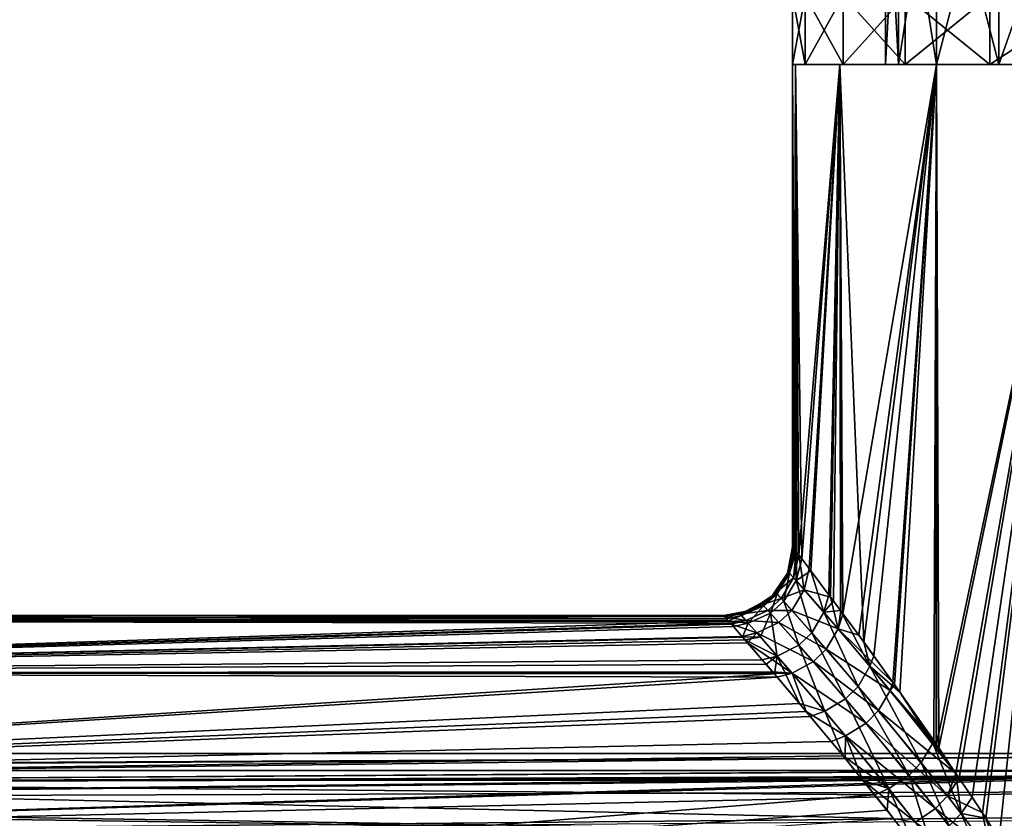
# Model space of a CAD drawing. Extents: x 0 to 200, y 18 to 95.
# Tile 360 of 491: x 149 to 163, y 56 to 68. Entities that reach past the tile are written whole.
import ezdxf

# ---------------------------------------------------------------- set-up
doc = ezdxf.new("R2010")
doc.units = 0

msp = doc.modelspace()

# ---------------------------------------------------------------- linework, layer by layer
for points in [[(161.336166, 70.72702, 43.753284), (161.149994, 67.22702, 46), (161.336166, 67.22702, 43.753284)], [(161.336166, 70.72702, 43.753284), (161.149994, 70.72702, 46), (161.149994, 67.22702, 46)], [(161.149994, 70.72702, 46), (161.336166, 67.22702, 48.246716), (161.149994, 67.22702, 46)], [(161.149994, 70.72702, 46), (161.336166, 70.72702, 48.246716), (161.336166, 67.22702, 48.246716)], [(161.889587, 70.72702, 41.567852), (161.336166, 67.22702, 43.753284), (161.889587, 67.22702, 41.567852)], [(161.889587, 70.72702, 41.567852), (161.336166, 70.72702, 43.753284), (161.336166, 67.22702, 43.753284)], [(161.336166, 70.72702, 48.246716), (161.889587, 67.22702, 50.432148), (161.336166, 67.22702, 48.246716)], [(161.336166, 70.72702, 48.246716), (161.889587, 70.72702, 50.432148), (161.889587, 67.22702, 50.432148)], [(162.795181, 70.72702, 39.503319), (161.889587, 67.22702, 41.567852), (162.795181, 67.22702, 39.503319)], [(162.795181, 70.72702, 39.503319), (161.889587, 70.72702, 41.567852), (161.889587, 67.22702, 41.567852)], [(161.889587, 70.72702, 50.432148), (162.795181, 67.22702, 52.496681), (161.889587, 67.22702, 50.432148)], [(161.889587, 70.72702, 50.432148), (162.795181, 70.72702, 52.496681), (162.795181, 67.22702, 52.496681)], [(164.028229, 70.72702, 37.615997), (162.795181, 67.22702, 39.503319), (164.028229, 67.22702, 37.615997)], [(164.028229, 70.72702, 37.615997), (162.795181, 70.72702, 39.503319), (162.795181, 67.22702, 39.503319)], [(162.795181, 70.72702, 52.496681), (164.028229, 67.22702, 54.384003), (162.795181, 67.22702, 52.496681)], [(162.795181, 70.72702, 52.496681), (164.028229, 70.72702, 54.384003), (164.028229, 67.22702, 54.384003)], [(159.799988, 67.22702, 46), (159.984665, 68.227013, 43.653484), (159.984665, 67.22702, 43.653484)], [(159.799988, 68.227013, 46), (159.984665, 68.227013, 43.653484), (159.799988, 67.22702, 46)], [(159.984665, 67.22702, 48.346516), (159.799988, 68.227013, 46), (159.799988, 67.22702, 46)], [(159.984665, 68.227013, 48.346516), (159.799988, 68.227013, 46), (159.984665, 67.22702, 48.346516)], [(159.984665, 67.22702, 43.653484), (160.534149, 68.227013, 41.364746), (160.534149, 67.22702, 41.364746)], [(159.984665, 68.227013, 43.653484), (160.534149, 68.227013, 41.364746), (159.984665, 67.22702, 43.653484)], [(160.534149, 67.22702, 50.635254), (159.984665, 68.227013, 48.346516), (159.984665, 67.22702, 48.346516)], [(160.534149, 68.227013, 50.635254), (159.984665, 68.227013, 48.346516), (160.534149, 67.22702, 50.635254)], [(160.534149, 67.22702, 41.364746), (161.434891, 68.227013, 39.190144), (161.434891, 67.22702, 39.190144)], [(160.534149, 68.227013, 41.364746), (161.434891, 68.227013, 39.190144), (160.534149, 67.22702, 41.364746)], [(161.434891, 67.22702, 52.809856), (160.534149, 68.227013, 50.635254), (160.534149, 67.22702, 50.635254)], [(161.434891, 68.227013, 52.809856), (160.534149, 68.227013, 50.635254), (161.434891, 67.22702, 52.809856)], [(161.434891, 67.22702, 39.190144), (162.664734, 68.227013, 37.18322), (162.664734, 67.22702, 37.18322)], [(161.434891, 68.227013, 39.190144), (162.664734, 68.227013, 37.18322), (161.434891, 67.22702, 39.190144)], [(162.664734, 67.22702, 54.81678), (161.434891, 68.227013, 52.809856), (161.434891, 67.22702, 52.809856)], [(162.664734, 68.227013, 54.81678), (161.434891, 68.227013, 52.809856), (162.664734, 67.22702, 54.81678)], [(162.664734, 67.22702, 37.18322), (164.19339, 68.227013, 35.393398), (164.19339, 67.22702, 35.393398)], [(162.664734, 68.227013, 37.18322), (164.19339, 68.227013, 35.393398), (162.664734, 67.22702, 37.18322)], [(164.19339, 67.22702, 56.606602), (162.664734, 68.227013, 54.81678), (162.664734, 67.22702, 54.81678)], [(164.19339, 68.227013, 56.606602), (162.664734, 68.227013, 54.81678), (164.19339, 67.22702, 56.606602)], [(161.336166, 67.22702, 43.753284), (159.799988, 67.22702, 46), (159.984665, 67.22702, 43.653484)], [(161.149994, 67.22702, 46), (159.799988, 67.22702, 46), (161.336166, 67.22702, 43.753284)], [(161.149994, 67.22702, 46), (159.984665, 67.22702, 48.346516), (159.799988, 67.22702, 46)], [(159.800003, 60.227013, 46), (159.799988, 67.22702, 46), (159.837601, 60.177204, 45.184116)], [(159.799988, 67.22702, 46), (159.840271, 67.22702, 44.901428), (159.837601, 60.177204, 45.184116)], [(159.840271, 67.22702, 47.098572), (159.799988, 67.22702, 46), (159.820526, 60.199814, 46.452835)], [(159.799988, 67.22702, 46), (159.800003, 60.227013, 46), (159.820526, 60.199814, 46.452835)], [(159.799988, 67.22702, 46), (163.049988, 67.22702, 46), (159.840271, 67.22702, 44.901428)], [(159.840271, 67.22702, 47.098572), (163.169586, 67.22702, 47.672199), (159.799988, 67.22702, 46)], [(163.169586, 67.22702, 47.672199), (163.049988, 67.22702, 46), (159.799988, 67.22702, 46)], [(159.840271, 67.22702, 47.098572), (159.820526, 60.199814, 46.452835), (159.849792, 60.161045, 47.098103)], [(159.837601, 60.177204, 45.184116), (159.840271, 67.22702, 44.901428), (159.850616, 60.159973, 44.901943)], [(159.840271, 67.22702, 44.901428), (160.486389, 67.22702, 41.514389), (159.932297, 60.051994, 44.133183)], [(159.863602, 60.142773, 44.620235), (159.840271, 67.22702, 44.901428), (159.932297, 60.051994, 44.133183)], [(159.840271, 67.22702, 47.098572), (159.861557, 60.145462, 47.357464), (159.888931, 60.109299, 47.559086)], [(160.486389, 67.22702, 50.485611), (159.840271, 67.22702, 47.098572), (159.888931, 60.109299, 47.559086)], [(159.850616, 60.159973, 44.901943), (159.840271, 67.22702, 44.901428), (159.863602, 60.142773, 44.620235)], [(159.840271, 67.22702, 47.098572), (159.849792, 60.161045, 47.098103), (159.861557, 60.145462, 47.357464)], [(159.840271, 67.22702, 44.901428), (163.169586, 67.22702, 44.327801), (160.486389, 67.22702, 41.514389)], [(159.840271, 67.22702, 44.901428), (163.049988, 67.22702, 46), (163.169586, 67.22702, 44.327801)], [(160.486389, 67.22702, 50.485611), (163.525955, 67.22702, 49.310356), (159.840271, 67.22702, 47.098572)], [(163.525955, 67.22702, 49.310356), (163.169586, 67.22702, 47.672199), (159.840271, 67.22702, 47.098572)], [(160.486389, 67.22702, 50.485611), (159.888931, 60.109299, 47.559086), (160.040359, 59.909233, 48.674438)], [(159.932297, 60.051994, 44.133183), (160.486389, 67.22702, 41.514389), (160.064682, 59.877052, 43.194603)], [(161.889587, 67.22702, 41.567852), (159.984665, 67.22702, 43.653484), (160.534149, 67.22702, 41.364746)], [(161.336166, 67.22702, 43.753284), (159.984665, 67.22702, 43.653484), (161.889587, 67.22702, 41.567852)], [(161.336166, 67.22702, 48.246716), (159.984665, 67.22702, 48.346516), (161.149994, 67.22702, 46)], [(160.534149, 67.22702, 50.635254), (159.984665, 67.22702, 48.346516), (161.336166, 67.22702, 48.246716)], [(160.486389, 67.22702, 50.485611), (160.040359, 59.909233, 48.674438), (160.352051, 59.494698, 50.031864)], [(160.064682, 59.877052, 43.194603), (160.486389, 67.22702, 41.514389), (160.32663, 59.528236, 42.102779)], [(160.32663, 59.528236, 42.102779), (160.486389, 67.22702, 41.514389), (160.39566, 59.436291, 41.814999)], [(160.486389, 67.22702, 50.485611), (160.352051, 59.494698, 50.031864), (160.499054, 59.296116, 50.481407)], [(160.39566, 59.436291, 41.814999), (160.486389, 67.22702, 41.514389), (160.496719, 59.299416, 41.517941)], [(160.486389, 67.22702, 41.514389), (161.88887, 67.22702, 38.36438), (160.832169, 58.8451, 40.531963)], [(160.496719, 59.299416, 41.517941), (160.486389, 67.22702, 41.514389), (160.832169, 58.8451, 40.531963)], [(160.486389, 67.22702, 50.485611), (160.499054, 59.296116, 50.481407), (160.531433, 59.252377, 50.580418)], [(161.88887, 67.22702, 53.63562), (160.486389, 67.22702, 50.485611), (160.531433, 59.252377, 50.580418)], [(160.486389, 67.22702, 41.514389), (163.525955, 67.22702, 42.689644), (161.88887, 67.22702, 38.36438)], [(163.169586, 67.22702, 44.327801), (163.525955, 67.22702, 42.689644), (160.486389, 67.22702, 41.514389)], [(160.486389, 67.22702, 50.485611), (164.111816, 67.22702, 50.881126), (163.525955, 67.22702, 49.310356)], [(161.88887, 67.22702, 53.63562), (164.111816, 67.22702, 50.881126), (160.486389, 67.22702, 50.485611)], [(161.88887, 67.22702, 53.63562), (160.531433, 59.252377, 50.580418), (160.761581, 58.941479, 51.284214)], [(162.795181, 67.22702, 39.503319), (160.534149, 67.22702, 41.364746), (161.434891, 67.22702, 39.190144)], [(161.889587, 67.22702, 41.567852), (160.534149, 67.22702, 41.364746), (162.795181, 67.22702, 39.503319)], [(161.889587, 67.22702, 50.432148), (160.534149, 67.22702, 50.635254), (161.336166, 67.22702, 48.246716)], [(161.434891, 67.22702, 52.809856), (160.534149, 67.22702, 50.635254), (161.889587, 67.22702, 50.432148)], [(161.88887, 67.22702, 53.63562), (160.761581, 58.941479, 51.284214), (161.256653, 58.258076, 52.442287)], [(160.832169, 58.8451, 40.531963), (161.88887, 67.22702, 38.36438), (160.977371, 58.643894, 40.203808)], [(160.977371, 58.643894, 40.203808), (161.88887, 67.22702, 38.36438), (161.359589, 58.11425, 39.340004)], [(161.88887, 67.22702, 53.63562), (161.256653, 58.258076, 52.442287), (161.279999, 58.225853, 52.496895)], [(161.88887, 67.22702, 53.63562), (161.279999, 58.225853, 52.496895), (161.883728, 57.365944, 53.6269)], [(161.359589, 58.11425, 39.340004), (161.88887, 67.22702, 38.36438), (161.851379, 57.411255, 38.438313)], [(164.028229, 67.22702, 37.615997), (161.434891, 67.22702, 39.190144), (162.664734, 67.22702, 37.18322)], [(162.795181, 67.22702, 39.503319), (161.434891, 67.22702, 39.190144), (164.028229, 67.22702, 37.615997)], [(162.795181, 67.22702, 52.496681), (161.434891, 67.22702, 52.809856), (161.889587, 67.22702, 50.432148)], [(162.664734, 67.22702, 54.81678), (161.434891, 67.22702, 52.809856), (162.795181, 67.22702, 52.496681)], [(161.851379, 57.411255, 38.438313), (161.88887, 67.22702, 38.36438), (161.890884, 57.354782, 38.365879)], [(161.88887, 67.22702, 53.63562), (161.883728, 57.365944, 53.6269), (161.889023, 57.358059, 53.635094)], [(161.88887, 67.22702, 38.36438), (163.973587, 67.22702, 35.617851), (161.923172, 57.308628, 38.306683)], [(161.890884, 57.354782, 38.365879), (161.88887, 67.22702, 38.36438), (161.923172, 57.308628, 38.306683)], [(163.973587, 67.22702, 56.382149), (161.88887, 67.22702, 53.63562), (161.889023, 57.358059, 53.635094)], [(161.88887, 67.22702, 38.36438), (164.915268, 67.22702, 39.647472), (163.973587, 67.22702, 35.617851)], [(163.525955, 67.22702, 42.689644), (164.111816, 67.22702, 41.118874), (161.88887, 67.22702, 38.36438)], [(164.111816, 67.22702, 41.118874), (164.915268, 67.22702, 39.647472), (161.88887, 67.22702, 38.36438)], [(161.88887, 67.22702, 53.63562), (164.915268, 67.22702, 52.352528), (164.111816, 67.22702, 50.881126)], [(161.88887, 67.22702, 53.63562), (165.919937, 67.22702, 53.694614), (164.915268, 67.22702, 52.352528)], [(163.973587, 67.22702, 56.382149), (165.919937, 67.22702, 53.694614), (161.88887, 67.22702, 53.63562)], [(163.973587, 67.22702, 56.382149), (161.889023, 57.358059, 53.635094), (162.172531, 56.937027, 54.07272)], [(161.923172, 57.308628, 38.306683), (163.973587, 67.22702, 35.617851), (162.17215, 56.937634, 37.926811)], [(162.17215, 56.937634, 37.926811), (163.973587, 67.22702, 35.617851), (162.40538, 56.590107, 37.570969)], [(163.973587, 67.22702, 56.382149), (162.172531, 56.937027, 54.07272), (162.218063, 56.8694, 54.143009)], [(163.973587, 67.22702, 56.382149), (162.218063, 56.8694, 54.143009), (162.559372, 56.362499, 54.669884)], [(162.40538, 56.590107, 37.570969), (163.973587, 67.22702, 35.617851), (162.607651, 56.288715, 37.262363)], [(163.973587, 67.22702, 56.382149), (162.559372, 56.362499, 54.669884), (162.801117, 55.980724, 54.98325)], [(162.607651, 56.288715, 37.262363), (163.973587, 67.22702, 35.617851), (162.979309, 55.696243, 36.790016)], [(165.555099, 67.22702, 35.957371), (162.664734, 67.22702, 37.18322), (164.19339, 67.22702, 35.393398)], [(164.028229, 67.22702, 37.615997), (162.664734, 67.22702, 37.18322), (165.555099, 67.22702, 35.957371)], [(164.028229, 67.22702, 54.384003), (162.664734, 67.22702, 54.81678), (162.795181, 67.22702, 52.496681)], [(164.19339, 67.22702, 56.606602), (162.664734, 67.22702, 54.81678), (164.028229, 67.22702, 54.384003)], [(163.973587, 67.22702, 56.382149), (162.801117, 55.980724, 54.98325), (163.307281, 55.181374, 55.639366)], [(159.800003, 60.227013, 46), (159.72879, 59.86898, 46), (159.740326, 59.860298, 46.443157)], [(159.800003, 60.227013, 46), (159.837601, 60.177204, 45.184116), (159.72879, 59.86898, 46)], [(159.820526, 60.199814, 46.452835), (159.800003, 60.227013, 46), (159.740326, 59.860298, 46.443157)], [(159.849792, 60.161045, 47.098103), (159.820526, 60.199814, 46.452835), (159.740326, 59.860298, 46.443157)], [(159.72879, 59.86898, 46), (159.837601, 60.177204, 45.184116), (159.755829, 59.842941, 45.202374)], [(159.849792, 60.161045, 47.098103), (159.740326, 59.860298, 46.443157), (159.815338, 59.776196, 47.524414)], [(159.837601, 60.177204, 45.184116), (159.850616, 60.159973, 44.901943), (159.755829, 59.842941, 45.202374)], [(159.755829, 59.842941, 45.202374), (159.850616, 60.159973, 44.901943), (159.85141, 59.735649, 44.171425)], [(159.861557, 60.145462, 47.357464), (159.849792, 60.161045, 47.098103), (159.815338, 59.776196, 47.524414)], [(159.888931, 60.109299, 47.559086), (159.861557, 60.145462, 47.357464), (159.815338, 59.776196, 47.524414)], [(159.888931, 60.109299, 47.559086), (159.815338, 59.776196, 47.524414), (159.97052, 59.601234, 48.588551)], [(159.850616, 60.159973, 44.901943), (159.863602, 60.142773, 44.620235), (159.85141, 59.735649, 44.171425)], [(159.863602, 60.142773, 44.620235), (159.932297, 60.051994, 44.133183), (159.85141, 59.735649, 44.171425)], [(159.932297, 60.051994, 44.133183), (160.064682, 59.877052, 43.194603), (159.85141, 59.735649, 44.171425)], [(160.040359, 59.909233, 48.674438), (159.888931, 60.109299, 47.559086), (159.97052, 59.601234, 48.588551)], [(160.040359, 59.909233, 48.674438), (159.97052, 59.601234, 48.588551), (160.352051, 59.494698, 50.031864)], [(159.723877, 59.844326, 46), (159.542755, 59.573254, 46), (159.558624, 59.559586, 46.437443)], [(159.723877, 59.844326, 46), (159.755829, 59.842941, 45.202374), (159.542755, 59.573254, 46)], [(159.542755, 59.573254, 46), (159.755829, 59.842941, 45.202374), (159.57431, 59.542244, 45.212685)], [(159.740326, 59.860298, 46.443157), (159.723877, 59.844326, 46), (159.558624, 59.559586, 46.437443)], [(159.815338, 59.776196, 47.524414), (159.740326, 59.860298, 46.443157), (159.558624, 59.559586, 46.437443)], [(159.815338, 59.776196, 47.524414), (159.558624, 59.559586, 46.437443), (159.634521, 59.475559, 47.504494)], [(159.57431, 59.542244, 45.212685), (159.755829, 59.842941, 45.202374), (159.671005, 59.435066, 44.195469)], [(159.97052, 59.601234, 48.588551), (159.815338, 59.776196, 47.524414), (159.634521, 59.475559, 47.504494)], [(159.755829, 59.842941, 45.202374), (159.85141, 59.735649, 44.171425), (159.671005, 59.435066, 44.195469)], [(159.723877, 59.844326, 46), (159.72879, 59.86898, 46), (159.755829, 59.842941, 45.202374)], [(159.740326, 59.860298, 46.443157), (159.72879, 59.86898, 46), (159.723877, 59.844326, 46)], [(159.85141, 59.735649, 44.171425), (160.064682, 59.877052, 43.194603), (160.255768, 59.275932, 42.169514)], [(160.064682, 59.877052, 43.194603), (160.32663, 59.528236, 42.102779), (160.255768, 59.275932, 42.169514)], [(159.671005, 59.435066, 44.195469), (159.85141, 59.735649, 44.171425), (160.079636, 58.976662, 42.223232)], [(159.85141, 59.735649, 44.171425), (160.255768, 59.275932, 42.169514), (160.079636, 58.976662, 42.223232)], [(159.346359, 59.412495, 46), (159.57431, 59.542244, 45.212685), (159.380066, 59.371075, 45.213589)], [(159.507111, 59.519901, 46), (159.57431, 59.542244, 45.212685), (159.346359, 59.412495, 46)], [(159.507111, 59.519901, 46), (159.346359, 59.412495, 46), (159.364166, 59.388641, 46.436958)], [(159.558624, 59.559586, 46.437443), (159.507111, 59.519901, 46), (159.364166, 59.388641, 46.436958)], [(159.634521, 59.475559, 47.504494), (159.558624, 59.559586, 46.437443), (159.364166, 59.388641, 46.436958)], [(159.634521, 59.475559, 47.504494), (159.364166, 59.388641, 46.436958), (159.441025, 59.303551, 47.502525)], [(159.380066, 59.371075, 45.213589), (159.57431, 59.542244, 45.212685), (159.477951, 59.262566, 44.198006)], [(159.634521, 59.475559, 47.504494), (159.441025, 59.303551, 47.502525), (159.791443, 59.3009, 48.553825)], [(159.57431, 59.542244, 45.212685), (159.671005, 59.435066, 44.195469), (159.477951, 59.262566, 44.198006)], [(159.542755, 59.573254, 46), (159.57431, 59.542244, 45.212685), (159.507111, 59.519901, 46)], [(159.558624, 59.559586, 46.437443), (159.542755, 59.573254, 46), (159.507111, 59.519901, 46)], [(159.97052, 59.601234, 48.588551), (159.634521, 59.475559, 47.504494), (159.791443, 59.3009, 48.553825)], [(159.97052, 59.601234, 48.588551), (159.791443, 59.3009, 48.553825), (160.462555, 59.037033, 50.515579)], [(160.352051, 59.494698, 50.031864), (159.97052, 59.601234, 48.588551), (160.462555, 59.037033, 50.515579)], [(160.32663, 59.528236, 42.102779), (160.39566, 59.436291, 41.814999), (160.255768, 59.275932, 42.169514)], [(160.499054, 59.296116, 50.481407), (160.352051, 59.494698, 50.031864), (160.462555, 59.037033, 50.515579)], [(159.346359, 59.412495, 46), (159.182678, 59.303127, 46), (159.040985, 59.246552, 46.441452)], [(159.364166, 59.388641, 46.436958), (159.346359, 59.412495, 46), (159.040985, 59.246552, 46.441452)], [(159.441025, 59.303551, 47.502525), (159.364166, 59.388641, 46.436958), (159.040985, 59.246552, 46.441452)], [(159.05722, 59.228386, 45.205559), (159.380066, 59.371075, 45.213589), (159.157089, 59.116299, 44.180378)], [(159.182678, 59.303127, 46), (159.380066, 59.371075, 45.213589), (159.05722, 59.228386, 45.205559)], [(159.380066, 59.371075, 45.213589), (159.477951, 59.262566, 44.198006), (159.157089, 59.116299, 44.180378)], [(159.346359, 59.412495, 46), (159.380066, 59.371075, 45.213589), (159.182678, 59.303127, 46)], [(159.477951, 59.262566, 44.198006), (159.671005, 59.435066, 44.195469), (159.891144, 58.799408, 42.232368)], [(159.671005, 59.435066, 44.195469), (160.079636, 58.976662, 42.223232), (159.891144, 58.799408, 42.232368)], [(160.39566, 59.436291, 41.814999), (160.496719, 59.299416, 41.517941), (160.255768, 59.275932, 42.169514)], [(135.799988, 59.227016, 46), (158.840668, 59.181511, 45.196625), (135.799988, 59.156132, 44.697601)], [(158.804871, 59.221653, 46.358696), (135.799988, 59.227016, 46), (135.799988, 59.156132, 47.302399)], [(135.799988, 59.227016, 46), (158.799988, 59.227013, 46), (158.840668, 59.181511, 45.196625)], [(158.799988, 59.227013, 46), (135.799988, 59.227016, 46), (158.804871, 59.221653, 46.358696)], [(158.811646, 59.214024, 46.446762), (158.804871, 59.221653, 46.358696), (135.799988, 59.156132, 47.302399)], [(158.811646, 59.214024, 46.446762), (135.799988, 59.156132, 47.302399), (158.877472, 59.140015, 47.301003)], [(158.799988, 59.227013, 46), (159.030106, 59.272781, 46), (158.840668, 59.181511, 45.196625)], [(159.030106, 59.272781, 46), (158.799988, 59.227013, 46), (158.804871, 59.221653, 46.358696)], [(159.040985, 59.246552, 46.441452), (159.030106, 59.272781, 46), (158.804871, 59.221653, 46.358696)], [(159.040985, 59.246552, 46.441452), (158.804871, 59.221653, 46.358696), (158.811646, 59.214024, 46.446762)], [(159.040985, 59.246552, 46.441452), (158.811646, 59.214024, 46.446762), (159.119415, 59.158623, 47.517467)], [(159.119415, 59.158623, 47.517467), (158.811646, 59.214024, 46.446762), (158.877472, 59.140015, 47.301003)], [(159.030106, 59.272781, 46), (159.05722, 59.228386, 45.205559), (158.840668, 59.181511, 45.196625)], [(158.840668, 59.181511, 45.196625), (159.05722, 59.228386, 45.205559), (158.865921, 59.153255, 44.697765)], [(158.865921, 59.153255, 44.697765), (159.05722, 59.228386, 45.205559), (159.157089, 59.116299, 44.180378)], [(159.030106, 59.272781, 46), (159.182678, 59.303127, 46), (159.05722, 59.228386, 45.205559)], [(159.182678, 59.303127, 46), (159.030106, 59.272781, 46), (159.040985, 59.246552, 46.441452)], [(159.441025, 59.303551, 47.502525), (159.040985, 59.246552, 46.441452), (159.119415, 59.158623, 47.517467)], [(159.441025, 59.303551, 47.502525), (159.119415, 59.158623, 47.517467), (159.599823, 59.12685, 48.549454)], [(159.157089, 59.116299, 44.180378), (159.477951, 59.262566, 44.198006), (159.332642, 58.918301, 43.174942)], [(159.332642, 58.918301, 43.174942), (159.477951, 59.262566, 44.198006), (159.577866, 58.639439, 42.202023)], [(159.791443, 59.3009, 48.553825), (159.441025, 59.303551, 47.502525), (159.599823, 59.12685, 48.549454)], [(159.477951, 59.262566, 44.198006), (159.891144, 58.799408, 42.232368), (159.577866, 58.639439, 42.202023)], [(159.791443, 59.3009, 48.553825), (159.599823, 59.12685, 48.549454), (160.28833, 58.738934, 50.450359)], [(160.462555, 59.037033, 50.515579), (159.791443, 59.3009, 48.553825), (160.28833, 58.738934, 50.450359)], [(160.079636, 58.976662, 42.223232), (160.255768, 59.275932, 42.169514), (160.752777, 58.200439, 40.348831)], [(160.255768, 59.275932, 42.169514), (160.496719, 59.299416, 41.517941), (160.923309, 58.494812, 40.260895)], [(160.255768, 59.275932, 42.169514), (160.923309, 58.494812, 40.260895), (160.752777, 58.200439, 40.348831)], [(160.531433, 59.252377, 50.580418), (160.499054, 59.296116, 50.481407), (160.462555, 59.037033, 50.515579)], [(160.531433, 59.252377, 50.580418), (160.462555, 59.037033, 50.515579), (160.761581, 58.941479, 51.284214)], [(160.496719, 59.299416, 41.517941), (160.832169, 58.8451, 40.531963), (160.923309, 58.494812, 40.260895)], [(135.799988, 59.156132, 44.697601), (158.840668, 59.181511, 45.196625), (158.865921, 59.153255, 44.697765)], [(135.799988, 59.156132, 44.697601), (158.865921, 59.153255, 44.697765), (135.799988, 58.394978, 41.609482)], [(158.895615, 59.119617, 47.536457), (135.799988, 59.156132, 47.302399), (135.799988, 58.394978, 50.390518)], [(158.877472, 59.140015, 47.301003), (135.799988, 59.156132, 47.302399), (158.895615, 59.119617, 47.536457)], [(158.865921, 59.153255, 44.697765), (158.868591, 59.150269, 44.644989), (135.799988, 58.394978, 41.609482)], [(158.868591, 59.150269, 44.644989), (158.94165, 59.066978, 44.161652), (135.799988, 58.394978, 41.609482)], [(158.908951, 59.104622, 47.709511), (158.895615, 59.119617, 47.536457), (135.799988, 58.394978, 50.390518)], [(159.066818, 58.923866, 48.600197), (158.908951, 59.104622, 47.709511), (135.799988, 58.394978, 50.390518)], [(158.94165, 59.066978, 44.161652), (159.074005, 58.916073, 43.285984), (135.799988, 58.394978, 41.609482)], [(158.868591, 59.150269, 44.644989), (158.865921, 59.153255, 44.697765), (159.157089, 59.116299, 44.180378)], [(158.868591, 59.150269, 44.644989), (159.157089, 59.116299, 44.180378), (158.94165, 59.066978, 44.161652)], [(159.119415, 59.158623, 47.517467), (158.877472, 59.140015, 47.301003), (158.895615, 59.119617, 47.536457)], [(159.119415, 59.158623, 47.517467), (158.895615, 59.119617, 47.536457), (158.908951, 59.104622, 47.709511)], [(159.119415, 59.158623, 47.517467), (158.908951, 59.104622, 47.709511), (159.281326, 58.976307, 48.573051)], [(159.281326, 58.976307, 48.573051), (158.908951, 59.104622, 47.709511), (159.066818, 58.923866, 48.600197)], [(158.94165, 59.066978, 44.161652), (159.157089, 59.116299, 44.180378), (159.074005, 58.916073, 43.285984)], [(159.157089, 59.116299, 44.180378), (159.332642, 58.918301, 43.174942), (159.074005, 58.916073, 43.285984)], [(159.599823, 59.12685, 48.549454), (159.119415, 59.158623, 47.517467), (159.281326, 58.976307, 48.573051)], [(159.599823, 59.12685, 48.549454), (159.281326, 58.976307, 48.573051), (160.101883, 58.559757, 50.437435)], [(160.28833, 58.738934, 50.450359), (159.599823, 59.12685, 48.549454), (160.101883, 58.559757, 50.437435)], [(159.147583, 58.831383, 49.05592), (159.066818, 58.923866, 48.600197), (135.799988, 58.394978, 50.390518)], [(159.074005, 58.916073, 43.285984), (159.110443, 58.873898, 43.142731), (135.799988, 58.394978, 41.609482)], [(159.281326, 58.976307, 48.573051), (159.066818, 58.923866, 48.600197), (159.147583, 58.831383, 49.05592)], [(159.074005, 58.916073, 43.285984), (159.332642, 58.918301, 43.174942), (159.110443, 58.873898, 43.142731)], [(159.110443, 58.873898, 43.142731), (159.332642, 58.918301, 43.174942), (159.577866, 58.639439, 42.202023)], [(159.281326, 58.976307, 48.573051), (159.147583, 58.831383, 49.05592), (159.791992, 58.393616, 50.469498)], [(160.101883, 58.559757, 50.437435), (159.281326, 58.976307, 48.573051), (159.791992, 58.393616, 50.469498)], [(159.891144, 58.799408, 42.232368), (160.079636, 58.976662, 42.223232), (160.570267, 58.018143, 40.371006)], [(160.079636, 58.976662, 42.223232), (160.752777, 58.200439, 40.348831), (160.570267, 58.018143, 40.371006)], [(160.462555, 59.037033, 50.515579), (160.28833, 58.738934, 50.450359), (161.217453, 58.140968, 52.38781)], [(161.256653, 58.258076, 52.442287), (160.462555, 59.037033, 50.515579), (161.217453, 58.140968, 52.38781)], [(160.761581, 58.941479, 51.284214), (160.462555, 59.037033, 50.515579), (161.256653, 58.258076, 52.442287)], [(159.110443, 58.873898, 43.142731), (159.360123, 58.584919, 42.161209), (135.799988, 58.394978, 41.609482)], [(159.509064, 58.411777, 50.347538), (159.147583, 58.831383, 49.05592), (135.799988, 58.394978, 50.390518)], [(159.110443, 58.873898, 43.142731), (159.577866, 58.639439, 42.202023), (159.360123, 58.584919, 42.161209)], [(159.147583, 58.831383, 49.05592), (159.509064, 58.411777, 50.347538), (159.791992, 58.393616, 50.469498)], [(159.577866, 58.639439, 42.202023), (159.891144, 58.799408, 42.232368), (160.266937, 57.840111, 40.340137)], [(159.891144, 58.799408, 42.232368), (160.570267, 58.018143, 40.371006), (160.266937, 57.840111, 40.340137)], [(160.832169, 58.8451, 40.531963), (160.977371, 58.643894, 40.203808), (160.923309, 58.494812, 40.260895)], [(159.360123, 58.584919, 42.161209), (159.577866, 58.639439, 42.202023), (159.414597, 58.521854, 41.947029)], [(159.414597, 58.521854, 41.947029), (159.577866, 58.639439, 42.202023), (159.535629, 58.379963, 41.615894)], [(159.535629, 58.379963, 41.615894), (159.577866, 58.639439, 42.202023), (159.900604, 57.95208, 40.617344)], [(159.900604, 57.95208, 40.617344), (159.577866, 58.639439, 42.202023), (160.266937, 57.840111, 40.340137)], [(160.28833, 58.738934, 50.450359), (160.101883, 58.559757, 50.437435), (161.048889, 57.849747, 52.286575)], [(161.217453, 58.140968, 52.38781), (160.28833, 58.738934, 50.450359), (161.048889, 57.849747, 52.286575)], [(160.923309, 58.494812, 40.260895), (160.977371, 58.643894, 40.203808), (161.359589, 58.11425, 39.340004)], [(159.360123, 58.584919, 42.161209), (159.414597, 58.521854, 41.947029), (135.799988, 58.394978, 41.609482)], [(135.799988, 58.394978, 41.609482), (159.414597, 58.521854, 41.947029), (159.535629, 58.379963, 41.615894)], [(160.101883, 58.559757, 50.437435), (159.791992, 58.393616, 50.469498), (160.8685, 57.666222, 52.258064)], [(161.048889, 57.849747, 52.286575), (160.101883, 58.559757, 50.437435), (160.8685, 57.666222, 52.258064)], [(160.752777, 58.200439, 40.348831), (160.923309, 58.494812, 40.260895), (161.668823, 57.094479, 38.582752)], [(160.923309, 58.494812, 40.260895), (161.834106, 57.377193, 38.455372), (161.668823, 57.094479, 38.582752)], [(160.923309, 58.494812, 40.260895), (161.359589, 58.11425, 39.340004), (161.834106, 57.377193, 38.455372)], [(159.509064, 58.411777, 50.347538), (135.799988, 58.394978, 50.390518), (159.525345, 58.392624, 50.38945)], [(135.799988, 58.394978, 41.609482), (159.535629, 58.379963, 41.615894), (135.799988, 56.849285, 38.829788)], [(159.574112, 58.335247, 50.515026), (135.799988, 58.394978, 50.390518), (135.799988, 56.849285, 53.170212)], [(159.525345, 58.392624, 50.38945), (135.799988, 58.394978, 50.390518), (159.574112, 58.335247, 50.515026)], [(159.535629, 58.379963, 41.615894), (159.900604, 57.95208, 40.617344), (135.799988, 56.849285, 38.829788)], [(159.99939, 57.834888, 51.610077), (159.574112, 58.335247, 50.515026), (135.799988, 56.849285, 53.170212)], [(159.791992, 58.393616, 50.469498), (159.509064, 58.411777, 50.347538), (159.525345, 58.392624, 50.38945)], [(159.791992, 58.393616, 50.469498), (159.525345, 58.392624, 50.38945), (159.574112, 58.335247, 50.515026)], [(159.791992, 58.393616, 50.469498), (159.574112, 58.335247, 50.515026), (159.99939, 57.834888, 51.610077)], [(159.791992, 58.393616, 50.469498), (159.99939, 57.834888, 51.610077), (160.568695, 57.481834, 52.285831)], [(160.8685, 57.666222, 52.258064), (159.791992, 58.393616, 50.469498), (160.568695, 57.481834, 52.285831)], [(160.570267, 58.018143, 40.371006), (160.752777, 58.200439, 40.348831), (161.491959, 56.910263, 38.625332)], [(160.752777, 58.200439, 40.348831), (161.668823, 57.094479, 38.582752), (161.491959, 56.910263, 38.625332)], [(161.279999, 58.225853, 52.496895), (161.256653, 58.258076, 52.442287), (161.217453, 58.140968, 52.38781)], [(161.279999, 58.225853, 52.496895), (161.217453, 58.140968, 52.38781), (161.883728, 57.365944, 53.6269)], [(161.217453, 58.140968, 52.38781), (161.048889, 57.849747, 52.286575), (162.172531, 56.937027, 54.07272)], [(161.889023, 57.358059, 53.635094), (161.217453, 58.140968, 52.38781), (162.172531, 56.937027, 54.07272)], [(161.883728, 57.365944, 53.6269), (161.217453, 58.140968, 52.38781), (161.889023, 57.358059, 53.635094)], [(161.359589, 58.11425, 39.340004), (161.851379, 57.411255, 38.438313), (161.834106, 57.377193, 38.455372)], [(159.900604, 57.95208, 40.617344), (160.057297, 57.763855, 40.294624), (135.799988, 56.849285, 38.829788)], [(159.900604, 57.95208, 40.617344), (160.266937, 57.840111, 40.340137), (160.057297, 57.763855, 40.294624)], [(160.266937, 57.840111, 40.340137), (160.570267, 58.018143, 40.371006), (161.197998, 56.715492, 38.607853)], [(160.570267, 58.018143, 40.371006), (161.491959, 56.910263, 38.625332), (161.197998, 56.715492, 38.607853)], [(160.360519, 57.399807, 52.333843), (159.99939, 57.834888, 51.610077), (135.799988, 56.849285, 53.170212)], [(160.057297, 57.763855, 40.294624), (160.532928, 57.192501, 39.315006), (135.799988, 56.849285, 38.829788)], [(160.568695, 57.481834, 52.285831), (159.99939, 57.834888, 51.610077), (160.360519, 57.399807, 52.333843)], [(160.057297, 57.763855, 40.294624), (160.266937, 57.840111, 40.340137), (160.532928, 57.192501, 39.315006)], [(160.532928, 57.192501, 39.315006), (160.266937, 57.840111, 40.340137), (161.197998, 56.715492, 38.607853)], [(161.048889, 57.849747, 52.286575), (160.8685, 57.666222, 52.258064), (162.051483, 56.611862, 54.01968)], [(162.172531, 56.937027, 54.07272), (161.048889, 57.849747, 52.286575), (162.051483, 56.611862, 54.01968)], [(160.8685, 57.666222, 52.258064), (160.568695, 57.481834, 52.285831), (161.876205, 56.428452, 53.967999)], [(162.051483, 56.611862, 54.01968), (160.8685, 57.666222, 52.258064), (161.876205, 56.428452, 53.967999)], [(160.568695, 57.481834, 52.285831), (160.360519, 57.399807, 52.333843), (160.561447, 57.157745, 52.736515)], [(160.568695, 57.481834, 52.285831), (160.561447, 57.157745, 52.736515), (160.822159, 56.833359, 53.157978)], [(160.568695, 57.481834, 52.285831), (160.822159, 56.833359, 53.157978), (161.584885, 56.229187, 53.977253)], [(161.876205, 56.428452, 53.967999), (160.568695, 57.481834, 52.285831), (161.584885, 56.229187, 53.977253)], [(160.561447, 57.157745, 52.736515), (160.360519, 57.399807, 52.333843), (135.799988, 56.849285, 53.170212)], [(161.668823, 57.094479, 38.582752), (161.834106, 57.377193, 38.455372), (162.249924, 56.355968, 37.689938)], [(161.834106, 57.377193, 38.455372), (161.851379, 57.411255, 38.438313), (161.890884, 57.354782, 38.365879)], [(161.834106, 57.377193, 38.455372), (162.17215, 56.937634, 37.926811), (162.249924, 56.355968, 37.689938)], [(161.834106, 57.377193, 38.455372), (161.923172, 57.308628, 38.306683), (162.17215, 56.937634, 37.926811)], [(161.834106, 57.377193, 38.455372), (161.890884, 57.354782, 38.365879), (161.923172, 57.308628, 38.306683)], [(105.686966, 56.886276, 43.411808), (174.799988, 57.227016, 46), (174.799988, 55.887272, 41)], [(108.275154, 57.227016, 46), (174.799988, 57.227016, 46), (105.686966, 56.886276, 43.411808)], [(174.799988, 57.227016, 46), (108.275154, 57.227016, 46), (110.863342, 56.886276, 48.588192)], [(174.799988, 57.227016, 46), (110.863342, 56.886276, 48.588192), (174.799988, 55.887272, 51)], [(135.799988, 56.849285, 38.829788), (160.532928, 57.192501, 39.315006), (160.821381, 56.835037, 38.840519)], [(160.821381, 56.835037, 38.840519), (160.532928, 57.192501, 39.315006), (161.197998, 56.715492, 38.607853)], [(160.561447, 57.157745, 52.736515), (135.799988, 56.849285, 53.170212), (160.822159, 56.833359, 53.157978)], [(161.491959, 56.910263, 38.625332), (161.668823, 57.094479, 38.582752), (162.075302, 56.173355, 37.746445)], [(161.668823, 57.094479, 38.582752), (162.249924, 56.355968, 37.689938), (162.075302, 56.173355, 37.746445)], [(164.050903, 56.976025, 45.861095), (136.799988, 56.977016, 46), (136.799988, 56.796055, 44.741394)], [(136.799988, 56.977016, 46), (164.049988, 56.977016, 46), (136.799988, 56.796055, 47.258606)], [(164.049988, 56.977016, 46), (164.11908, 56.901142, 47.213978), (136.799988, 56.796055, 47.258606)], [(164.049988, 56.977016, 46), (136.799988, 56.977016, 46), (164.050903, 56.976025, 45.861095)], [(164.126831, 56.892597, 44.727444), (164.050903, 56.976025, 45.861095), (136.799988, 56.796055, 44.741394)], [(164.11908, 56.901142, 47.213978), (164.129044, 56.890114, 47.271969), (136.799988, 56.796055, 47.258606)], [(161.197998, 56.715492, 38.607853), (161.491959, 56.910263, 38.625332), (161.78508, 55.972336, 37.741905)], [(161.491959, 56.910263, 38.625332), (162.075302, 56.173355, 37.746445), (161.78508, 55.972336, 37.741905)], [(162.218063, 56.8694, 54.143009), (162.172531, 56.937027, 54.07272), (162.051483, 56.611862, 54.01968)], [(162.17215, 56.937634, 37.926811), (162.40538, 56.590107, 37.570969), (162.249924, 56.355968, 37.689938)], [(105.686966, 56.886276, 43.411808), (174.799988, 55.887272, 41), (103.275146, 55.887272, 41)], [(174.799988, 55.887272, 51), (110.863342, 56.886276, 48.588192), (113.275154, 55.887272, 51)], [(135.799988, 56.849285, 38.829788), (160.991943, 56.623676, 38.559963), (135.799988, 54.627644, 36.553799)], [(161.265961, 56.281178, 53.875412), (135.799988, 56.849285, 53.170212), (135.799988, 54.627644, 55.446201)], [(160.822159, 56.833359, 53.157978), (135.799988, 56.849285, 53.170212), (161.265961, 56.281178, 53.875412)], [(135.799988, 56.849285, 38.829788), (160.821381, 56.835037, 38.840519), (160.991943, 56.623676, 38.559963)], [(164.127975, 56.891327, 44.710186), (164.126831, 56.892597, 44.727444), (136.799988, 56.582069, 43.253109)], [(164.126831, 56.892597, 44.727444), (136.799988, 56.796055, 44.741394), (136.799988, 56.582069, 43.253109)], [(164.14772, 56.86945, 44.597908), (164.127975, 56.891327, 44.710186), (136.799988, 56.044212, 42.075359)], [(164.127975, 56.891327, 44.710186), (136.799988, 56.582069, 43.253109), (136.799988, 56.044212, 42.075359)], [(164.129044, 56.890114, 47.271969), (164.151276, 56.865479, 47.401508), (136.799988, 56.796055, 47.258606)], [(164.328964, 56.668659, 43.567337), (164.14772, 56.86945, 44.597908), (136.799988, 56.044212, 42.075359)], [(136.799988, 56.796055, 47.258606), (164.151276, 56.865479, 47.401508), (136.799988, 56.582069, 48.746891)], [(164.151276, 56.865479, 47.401508), (164.326447, 56.671448, 48.42181), (136.799988, 56.582069, 48.746891)], [(160.821381, 56.835037, 38.840519), (161.197998, 56.715492, 38.607853), (160.991943, 56.623676, 38.559963)], [(160.822159, 56.833359, 53.157978), (161.265961, 56.281178, 53.875412), (161.584885, 56.229187, 53.977253)], [(162.218063, 56.8694, 54.143009), (162.051483, 56.611862, 54.01968), (162.559372, 56.362499, 54.669884)], [(160.991943, 56.623676, 38.559963), (161.171005, 56.401752, 38.265392), (135.799988, 54.627644, 36.553799)], [(136.799988, 56.582069, 48.746891), (164.326447, 56.671448, 48.42181), (136.799988, 56.044212, 49.924641)], [(164.326447, 56.671448, 48.42181), (164.653549, 56.307484, 49.55072), (136.799988, 56.044212, 49.924641)], [(164.693375, 56.263088, 42.337776), (164.328964, 56.668659, 43.567337), (136.799988, 56.044212, 42.075359)], [(160.991943, 56.623676, 38.559963), (161.197998, 56.715492, 38.607853), (161.171005, 56.401752, 38.265392)], [(161.171005, 56.401752, 38.265392), (161.197998, 56.715492, 38.607853), (161.58165, 55.865784, 37.706028)], [(161.197998, 56.715492, 38.607853), (161.78508, 55.972336, 37.741905), (161.58165, 55.865784, 37.706028)], [(162.051483, 56.611862, 54.01968), (161.876205, 56.428452, 53.967999), (162.67041, 55.798996, 54.883801)], [(162.559372, 56.362499, 54.669884), (162.051483, 56.611862, 54.01968), (162.67041, 55.798996, 54.883801)], [(162.249924, 56.355968, 37.689938), (162.40538, 56.590107, 37.570969), (162.607651, 56.288715, 37.262363)], [(161.171005, 56.401752, 38.265392), (161.58165, 55.865784, 37.706028), (135.799988, 54.627644, 36.553799)], [(161.876205, 56.428452, 53.967999), (161.584885, 56.229187, 53.977253), (162.496811, 55.618961, 54.816849)], [(162.67041, 55.798996, 54.883801), (161.876205, 56.428452, 53.967999), (162.496811, 55.618961, 54.816849)], [(162.075302, 56.173355, 37.746445), (162.249924, 56.355968, 37.689938), (162.686066, 55.362869, 36.946297)], [(162.249924, 56.355968, 37.689938), (162.859375, 55.541325, 36.874557), (162.686066, 55.362869, 36.946297)], [(162.249924, 56.355968, 37.689938), (162.607651, 56.288715, 37.262363), (162.859375, 55.541325, 36.874557)], [(162.801117, 55.980724, 54.98325), (162.559372, 56.362499, 54.669884), (162.67041, 55.798996, 54.883801)], [(164.653549, 56.307484, 49.55072), (164.82132, 56.119263, 49.958858), (136.799988, 56.044212, 49.924641)], [(162.607651, 56.288715, 37.262363), (162.979309, 55.696243, 36.790016), (162.859375, 55.541325, 36.874557)]]:
    msp.add_3dface(points)

doc.saveas('drawing.dxf')
